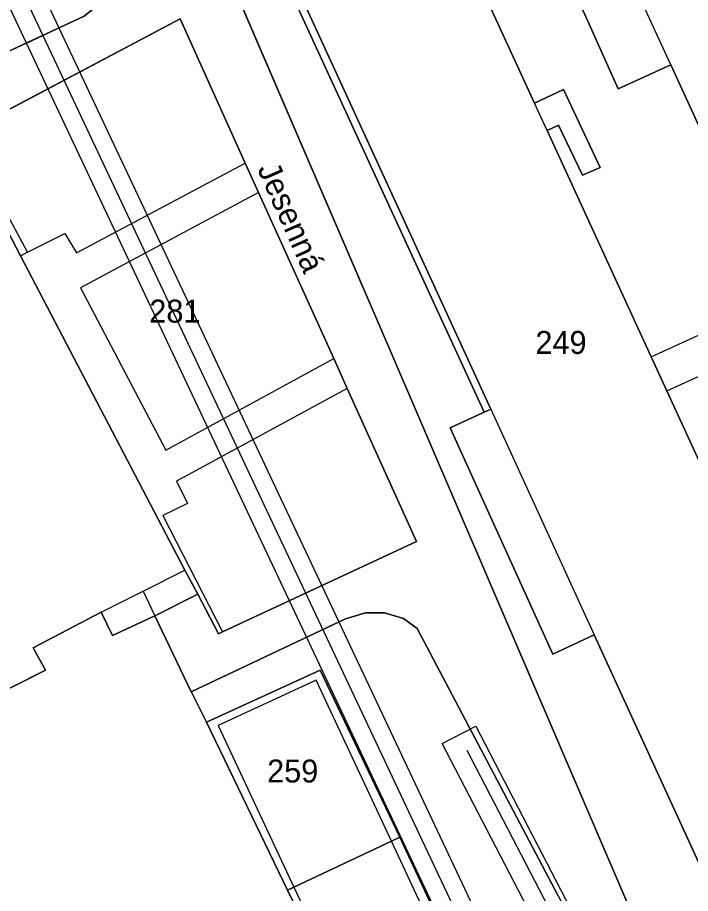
# Model space of a CAD drawing. Extents: x -264070 to -262271, y -1238894 to -1238141.
# Drawn here: x -263503.5 to -263444.9, y -1238650.2 to -1238573.9 of the extents above; entities that cross this region are included whole.
import ezdxf

# ---------------------------------------------------------------- set-up
doc = ezdxf.new("R2010")
doc.units = 0
for name, color, linetype in [('body_kn', 7, 'Continuous'), ('kladpar_druhypozemkov', 7, 'Continuous'), ('kladpar_hranice', 7, 'Continuous'), ('kladpar_parcelnecisla', 7, 'Continuous'), ('kladpar_plochy', 7, 'Continuous'), ('popisy', 7, 'Continuous'), ('tarchy_linie', 7, 'Continuous'), ('zappar_hrandruhpozemk', 7, 'Continuous')]:
    doc.layers.add(name, color=color, linetype=linetype)

msp = doc.modelspace()

# ---------------------------------------------------------------- linework, layer by layer
at = {"layer": 'body_kn'}
for p, q in [((-263489.38, -1238574.06), (-263489.38, -1238574.06)), ((-263489.38, -1238574.06), (-263489.38, -1238574.06)), ((-263499.93, -1238574.86), (-263499.93, -1238574.86)), ((-263502.75, -1238576.17), (-263502.75, -1238576.17)), ((-263501.34, -1238575.51), (-263501.34, -1238575.51)), ((-263501.34, -1238575.51), (-263501.34, -1238575.51)), ((-263446.62, -1238578.06), (-263446.62, -1238578.06)), ((-263446.62, -1238578.06), (-263446.62, -1238578.06)), ((-263455.97, -1238580.21), (-263455.97, -1238580.21)), ((-263451.19, -1238580.16), (-263451.19, -1238580.16)), ((-263458.49, -1238581.41), (-263458.49, -1238581.41)), ((-263457.4, -1238583.79), (-263457.4, -1238583.79)), ((-263457.4, -1238583.79), (-263457.4, -1238583.79)), ((-263456.41, -1238583.32), (-263456.41, -1238583.32)), ((-263483.7, -1238586.62), (-263483.7, -1238586.62)), ((-263454.31, -1238587.67), (-263454.31, -1238587.67)), ((-263452.76, -1238587.01), (-263452.76, -1238587.01)), ((-263482.53, -1238589.19), (-263482.53, -1238589.19)), ((-263482.53, -1238589.19), (-263482.53, -1238589.19)), ((-263499.41, -1238592.75), (-263499.41, -1238592.75)), ((-263502.67, -1238594.38), (-263502.67, -1238594.38)), ((-263502.67, -1238594.38), (-263502.67, -1238594.38)), ((-263498.39, -1238594.43), (-263498.39, -1238594.43)), ((-263503.28, -1238594.69), (-263503.28, -1238594.69)), ((-263503.28, -1238594.69), (-263503.28, -1238594.69)), ((-263498.05, -1238597.49), (-263498.05, -1238597.49)), ((-263475.99, -1238603.64), (-263475.99, -1238603.64)), ((-263470.95, -1238603.2), (-263470.95, -1238603.2)), ((-263448.33, -1238603.49), (-263448.33, -1238603.49)), ((-263448.33, -1238603.49), (-263448.33, -1238603.49)), ((-263474.81, -1238606.25), (-263474.81, -1238606.25)), ((-263474.81, -1238606.25), (-263474.81, -1238606.25)), ((-263446.96, -1238606.47), (-263446.96, -1238606.47)), ((-263446.96, -1238606.47), (-263446.96, -1238606.47)), ((-263462.31, -1238608.07), (-263462.31, -1238608.07)), ((-263462.31, -1238608.07), (-263462.31, -1238608.07)), ((-263462.89, -1238608.33), (-263462.89, -1238608.33)), ((-263465.85, -1238609.69), (-263465.85, -1238609.69)), ((-263490.62, -1238611.62), (-263490.62, -1238611.62)), ((-263489.69, -1238614.34), (-263489.69, -1238614.34)), ((-263488.74, -1238616.26), (-263488.74, -1238616.26)), ((-263490.87, -1238617.33), (-263490.87, -1238617.33)), ((-263468.78, -1238619.57), (-263468.78, -1238619.57)), ((-263488.96, -1238622.07), (-263488.96, -1238622.07)), ((-263492.58, -1238623.9), (-263492.58, -1238623.9)), ((-263487.82, -1238624.16), (-263487.82, -1238624.16)), ((-263496.26, -1238625.73), (-263496.26, -1238625.73)), ((-263496.26, -1238625.73), (-263496.26, -1238625.73)), ((-263473.23, -1238625.78), (-263473.23, -1238625.78)), ((-263471.56, -1238625.78), (-263471.56, -1238625.78)), ((-263491.57, -1238626.06), (-263491.57, -1238626.06)), ((-263474.97, -1238626.31), (-263474.97, -1238626.31)), ((-263469.91, -1238626.29), (-263469.91, -1238626.29)), ((-263468.71, -1238627.16), (-263468.71, -1238627.16)), ((-263495.25, -1238627.76), (-263495.25, -1238627.76)), ((-263486.03, -1238627.62), (-263486.03, -1238627.62)), ((-263485.68, -1238627.46), (-263485.68, -1238627.46)), ((-263453.28, -1238627.72), (-263453.28, -1238627.72)), ((-263502.17, -1238628.83), (-263502.17, -1238628.83)), ((-263456.9, -1238629.38), (-263456.9, -1238629.38)), ((-263501.1, -1238630.8), (-263501.1, -1238630.8)), ((-263477.18, -1238630.78), (-263477.18, -1238630.78)), ((-263477.18, -1238630.78), (-263477.18, -1238630.78)), ((-263477.51, -1238631.66), (-263477.51, -1238631.66)), ((-263488.42, -1238632.66), (-263488.42, -1238632.66)), ((-263488.42, -1238632.66), (-263488.42, -1238632.66)), ((-263487.08, -1238635.33), (-263487.08, -1238635.33)), ((-263486.06, -1238635.6), (-263486.06, -1238635.6)), ((-263463.61, -1238635.65), (-263463.61, -1238635.65)), ((-263466.54, -1238637.17), (-263466.54, -1238637.17)), ((-263464.38, -1238637.74), (-263464.38, -1238637.74)), ((-263470.23, -1238645.33), (-263470.23, -1238645.33)), ((-263470.96, -1238645.68), (-263470.96, -1238645.68)), ((-263470.96, -1238645.68), (-263470.96, -1238645.68)), ((-263480.01, -1238649.94), (-263480.01, -1238649.94)), ((-263479.46, -1238649.68), (-263479.46, -1238649.68)), ((-263479.46, -1238649.68), (-263479.46, -1238649.68))]:
    msp.add_line(p, q, dxfattribs=at)
at = {"layer": 'kladpar_druhypozemkov'}
for p, q in [((-263489.96, -1238598.36), (-263489.96, -1238598.36)), ((-263456.18, -1238600.74), (-263456.18, -1238600.74)), ((-263479.6, -1238638.62), (-263479.6, -1238638.62))]:
    msp.add_line(p, q, dxfattribs=at)
at = {"layer": 'kladpar_hranice'}
for points in [[(-263430.29, -1238614.92), (-263433.51, -1238607.82), (-263433.05, -1238607.61), (-263435.9, -1238601.4), (-263437.27, -1238598.43), (-263446.62, -1238578.06), (-263451.19, -1238580.16), (-263459.84, -1238560.91), (-263457.19, -1238559.75), (-263458.83, -1238556.06), (-263457.05, -1238555.33), (-263459.83, -1238549.28), (-263460.42, -1238547.97), (-263416.38, -1238527.81), (-263415.91, -1238528.86), (-263415.77, -1238529.17)], [(-263506.27, -1238536.71), (-263500.76, -1238534.18), (-263491, -1238556.66), (-263490.98, -1238556.7), (-263470.95, -1238603.2), (-263447.72, -1238657.32), (-263439.61, -1238675.92), (-263432.36, -1238692.6), (-263431.35, -1238693.86)], [(-263503.62, -1238539.88), (-263500.53, -1238547.19), (-263499.77, -1238548.96), (-263494.41, -1238561.92), (-263493.53, -1238563.82), (-263493.15, -1238564.97), (-263492.96, -1238566.11), (-263492.96, -1238567.19), (-263493.22, -1238568.27), (-263493.6, -1238569.35), (-263494.24, -1238570.42), (-263495.12, -1238571.56), (-263496.39, -1238572.77), (-263497.73, -1238573.84), (-263514.63, -1238581.67)], [(-263514.63, -1238581.67), (-263497.73, -1238573.84), (-263496.39, -1238572.77), (-263495.12, -1238571.56), (-263494.24, -1238570.42), (-263493.6, -1238569.35), (-263493.22, -1238568.27), (-263492.96, -1238567.19), (-263492.96, -1238566.11), (-263493.15, -1238564.97), (-263493.53, -1238563.82), (-263494.41, -1238561.92), (-263499.77, -1238548.96), (-263500.53, -1238547.19), (-263503.62, -1238539.88)], [(-263433.5, -1238655.14), (-263436.64, -1238648.31), (-263442.57, -1238651.04), (-263453.28, -1238627.72), (-263456.9, -1238629.38), (-263465.85, -1238609.69), (-263462.89, -1238608.33), (-263462.31, -1238608.07), (-263485.72, -1238557.13), (-263472.47, -1238551.04), (-263458.49, -1238581.41), (-263455.97, -1238580.21), (-263452.76, -1238587.01), (-263454.31, -1238587.67), (-263456.41, -1238583.32), (-263457.4, -1238583.79), (-263448.33, -1238603.49), (-263446.96, -1238606.47), (-263430.66, -1238641.88), (-263429.6, -1238641.39), (-263431.76, -1238636.72), (-263430.57, -1238636.18), (-263427.76, -1238642.26)], [(-263430.66, -1238641.88), (-263446.96, -1238606.47), (-263448.33, -1238603.49), (-263457.4, -1238583.79), (-263456.41, -1238583.32), (-263454.31, -1238587.67), (-263452.76, -1238587.01), (-263455.97, -1238580.21), (-263458.49, -1238581.41), (-263472.47, -1238551.04)], [(-263491, -1238556.66), (-263487.31, -1238555.22), (-263481.37, -1238568.14), (-263462.89, -1238608.33), (-263465.85, -1238609.69), (-263456.9, -1238629.38), (-263453.28, -1238627.72), (-263442.57, -1238651.04), (-263436.64, -1238648.31), (-263433.5, -1238655.14)], [(-263447.72, -1238657.32), (-263470.95, -1238603.2), (-263490.98, -1238556.7), (-263491, -1238556.66)], [(-263485.72, -1238557.13), (-263462.31, -1238608.07), (-263462.89, -1238608.33), (-263481.37, -1238568.14)], [(-263459.84, -1238560.91), (-263451.19, -1238580.16), (-263446.62, -1238578.06), (-263437.27, -1238598.43)], [(-263489.38, -1238574.06), (-263483.7, -1238586.62), (-263482.53, -1238589.19), (-263475.99, -1238603.64), (-263474.81, -1238606.25), (-263468.78, -1238619.57), (-263485.68, -1238627.46), (-263486.03, -1238627.62), (-263487.82, -1238624.16), (-263488.96, -1238622.07), (-263503.28, -1238594.69), (-263507.16, -1238587.27), (-263508.77, -1238584.33), (-263508.25, -1238584.05), (-263489.38, -1238574.06)], [(-263456.44, -1238650.44), (-263468.71, -1238627.16), (-263469.91, -1238626.29), (-263471.56, -1238625.78), (-263473.23, -1238625.78), (-263474.97, -1238626.31), (-263488.42, -1238632.66), (-263491.57, -1238626.06), (-263487.82, -1238624.16), (-263486.03, -1238627.62), (-263485.68, -1238627.46), (-263468.78, -1238619.57), (-263474.81, -1238606.25), (-263475.99, -1238603.64), (-263482.53, -1238589.19), (-263483.7, -1238586.62), (-263489.38, -1238574.06), (-263508.25, -1238584.05)], [(-263507.16, -1238587.27), (-263503.28, -1238594.69), (-263488.96, -1238622.07), (-263487.82, -1238624.16), (-263491.57, -1238626.06), (-263495.25, -1238627.76), (-263496.26, -1238625.73), (-263502.17, -1238628.83), (-263501.1, -1238630.8), (-263506.87, -1238633.7), (-263511.61, -1238624.68), (-263521.15, -1238606.2), (-263526.02, -1238597), (-263520.05, -1238593.89), (-263518.9, -1238595.99), (-263513.44, -1238593.22), (-263514.65, -1238591.12), (-263510.78, -1238589.16), (-263507.16, -1238587.27)], [(-263506.87, -1238633.7), (-263501.1, -1238630.8), (-263502.17, -1238628.83), (-263496.26, -1238625.73), (-263495.25, -1238627.76), (-263491.57, -1238626.06), (-263488.42, -1238632.66), (-263474.97, -1238626.31), (-263473.23, -1238625.78), (-263471.56, -1238625.78), (-263469.91, -1238626.29), (-263468.71, -1238627.16), (-263456.44, -1238650.44), (-263455.28, -1238652.62), (-263451.46, -1238659.87), (-263451.17, -1238661.43), (-263451.05, -1238663.23), (-263451.29, -1238664.22), (-263451.62, -1238665.5), (-263500.65, -1238688.35), (-263558.88, -1238715.6)], [(-263505.32, -1238680.52), (-263494.53, -1238675.41), (-263481, -1238669.15), (-263480.31, -1238670.68), (-263479.3, -1238670.18), (-263462.22, -1238662.34), (-263464.83, -1238656.82), (-263465.96, -1238654.48), (-263470.23, -1238645.33), (-263477.18, -1238630.78), (-263487.08, -1238635.33), (-263480.01, -1238649.94), (-263478.94, -1238652.16), (-263480.02, -1238652.73), (-263478.51, -1238655.84), (-263483.84, -1238658.37), (-263484.53, -1238656.97), (-263485.29, -1238657.35), (-263499.83, -1238664.3), (-263510.88, -1238669.47)], [(-263477.18, -1238630.78), (-263470.23, -1238645.33), (-263470.96, -1238645.68), (-263479.46, -1238649.68), (-263480.01, -1238649.94), (-263487.08, -1238635.33), (-263477.18, -1238630.78)], [(-263470.96, -1238645.68), (-263470.23, -1238645.33), (-263465.96, -1238654.48), (-263464.83, -1238656.82), (-263462.22, -1238662.34), (-263479.3, -1238670.18), (-263479.7, -1238669.33), (-263480.32, -1238667.98), (-263484.42, -1238659.22), (-263484.97, -1238658.02), (-263485.29, -1238657.35), (-263484.53, -1238656.97), (-263483.84, -1238658.37), (-263478.51, -1238655.84), (-263480.02, -1238652.73), (-263478.94, -1238652.16), (-263480.01, -1238649.94), (-263479.46, -1238649.68), (-263470.96, -1238645.68)]]:
    msp.add_lwpolyline(points, dxfattribs=at)
at = {"layer": 'kladpar_plochy'}
for p, q in [((-263490.98, -1238556.7), (-263470.95, -1238603.2)), ((-263514.63, -1238581.67), (-263497.73, -1238573.84)), ((-263489.38, -1238574.06), (-263508.25, -1238584.05)), ((-263483.7, -1238586.62), (-263489.38, -1238574.06)), ((-263482.53, -1238589.19), (-263483.7, -1238586.62)), ((-263475.99, -1238603.64), (-263482.53, -1238589.19)), ((-263474.81, -1238606.25), (-263475.99, -1238603.64)), ((-263470.95, -1238603.2), (-263447.72, -1238657.32)), ((-263468.78, -1238619.57), (-263474.81, -1238606.25)), ((-263485.68, -1238627.46), (-263468.78, -1238619.57)), ((-263491.57, -1238626.06), (-263487.82, -1238624.16)), ((-263487.82, -1238624.16), (-263486.03, -1238627.62)), ((-263502.17, -1238628.83), (-263496.26, -1238625.73)), ((-263496.26, -1238625.73), (-263495.25, -1238627.76)), ((-263474.97, -1238626.31), (-263473.23, -1238625.78)), ((-263473.23, -1238625.78), (-263474.97, -1238626.31)), ((-263473.23, -1238625.78), (-263471.56, -1238625.78)), ((-263471.56, -1238625.78), (-263473.23, -1238625.78)), ((-263471.56, -1238625.78), (-263469.91, -1238626.29)), ((-263469.91, -1238626.29), (-263471.56, -1238625.78)), ((-263495.25, -1238627.76), (-263491.57, -1238626.06)), ((-263491.57, -1238626.06), (-263488.42, -1238632.66)), ((-263488.42, -1238632.66), (-263491.57, -1238626.06)), ((-263488.42, -1238632.66), (-263474.97, -1238626.31)), ((-263474.97, -1238626.31), (-263488.42, -1238632.66)), ((-263469.91, -1238626.29), (-263468.71, -1238627.16)), ((-263468.71, -1238627.16), (-263469.91, -1238626.29)), ((-263468.71, -1238627.16), (-263456.44, -1238650.44)), ((-263456.44, -1238650.44), (-263468.71, -1238627.16)), ((-263486.03, -1238627.62), (-263485.68, -1238627.46)), ((-263501.1, -1238630.8), (-263502.17, -1238628.83)), ((-263506.87, -1238633.7), (-263501.1, -1238630.8)), ((-263477.18, -1238630.78), (-263487.08, -1238635.33)), ((-263470.23, -1238645.33), (-263477.18, -1238630.78)), ((-263487.08, -1238635.33), (-263480.01, -1238649.94)), ((-263465.96, -1238654.48), (-263470.23, -1238645.33)), ((-263480.01, -1238649.94), (-263478.94, -1238652.16))]:
    msp.add_line(p, q, dxfattribs=at)
for points in [[(-263503.62, -1238539.88), (-263500.53, -1238547.19), (-263499.77, -1238548.96), (-263494.41, -1238561.92), (-263493.53, -1238563.82), (-263493.15, -1238564.97), (-263492.96, -1238566.11), (-263492.96, -1238567.19), (-263493.22, -1238568.27), (-263493.6, -1238569.35), (-263494.24, -1238570.42), (-263495.12, -1238571.56), (-263496.39, -1238572.77), (-263497.73, -1238573.84), (-263514.63, -1238581.67)], [(-263430.66, -1238641.88), (-263446.96, -1238606.47), (-263448.33, -1238603.49), (-263457.4, -1238583.79), (-263456.41, -1238583.32), (-263454.31, -1238587.67), (-263452.76, -1238587.01), (-263455.97, -1238580.21), (-263458.49, -1238581.41), (-263472.47, -1238551.04)], [(-263472.47, -1238551.04), (-263458.49, -1238581.41), (-263455.97, -1238580.21), (-263452.76, -1238587.01), (-263454.31, -1238587.67), (-263456.41, -1238583.32), (-263457.4, -1238583.79), (-263448.33, -1238603.49), (-263446.96, -1238606.47), (-263430.66, -1238641.88), (-263429.6, -1238641.39), (-263431.76, -1238636.72), (-263430.57, -1238636.18), (-263427.76, -1238642.26), (-263428.97, -1238642.82), (-263430.01, -1238643.29), (-263429.26, -1238644.92), (-263433.65, -1238646.94), (-263430.51, -1238653.77)], [(-263447.72, -1238657.32), (-263470.95, -1238603.2), (-263490.98, -1238556.7), (-263491, -1238556.66), (-263487.31, -1238555.22), (-263481.37, -1238568.14), (-263462.89, -1238608.33), (-263465.85, -1238609.69), (-263456.9, -1238629.38), (-263453.28, -1238627.72), (-263442.57, -1238651.04), (-263436.64, -1238648.31), (-263433.5, -1238655.14)], [(-263485.72, -1238557.13), (-263462.31, -1238608.07), (-263462.89, -1238608.33), (-263481.37, -1238568.14)], [(-263433.5, -1238655.14), (-263436.64, -1238648.31), (-263442.57, -1238651.04), (-263453.28, -1238627.72), (-263456.9, -1238629.38), (-263465.85, -1238609.69), (-263462.89, -1238608.33), (-263462.31, -1238608.07), (-263485.72, -1238557.13)], [(-263389.34, -1238587.86), (-263423.21, -1238603.17), (-263421.51, -1238606.92), (-263420.97, -1238606.68), (-263420.38, -1238607.97), (-263420.91, -1238608.26), (-263420.75, -1238608.61), (-263420, -1238610.28), (-263430.29, -1238614.92), (-263433.51, -1238607.82), (-263433.05, -1238607.61), (-263435.9, -1238601.4), (-263437.27, -1238598.43), (-263446.62, -1238578.06), (-263451.19, -1238580.16), (-263459.84, -1238560.91)], [(-263459.84, -1238560.91), (-263451.19, -1238580.16), (-263446.62, -1238578.06), (-263437.27, -1238598.43)]]:
    msp.add_lwpolyline(points, dxfattribs=at)
for points in [[(-263489.38, -1238574.06), (-263483.7, -1238586.62), (-263482.53, -1238589.19), (-263475.99, -1238603.64), (-263474.81, -1238606.25), (-263468.78, -1238619.57), (-263485.68, -1238627.46), (-263486.03, -1238627.62), (-263487.82, -1238624.16), (-263488.96, -1238622.07), (-263503.28, -1238594.69), (-263507.16, -1238587.27), (-263508.77, -1238584.33), (-263508.25, -1238584.05)], [(-263507.16, -1238587.27), (-263503.28, -1238594.69), (-263488.96, -1238622.07), (-263487.82, -1238624.16), (-263491.57, -1238626.06), (-263495.25, -1238627.76), (-263496.26, -1238625.73), (-263502.17, -1238628.83), (-263501.1, -1238630.8), (-263506.87, -1238633.7), (-263511.61, -1238624.68), (-263521.15, -1238606.2), (-263526.02, -1238597), (-263520.05, -1238593.89), (-263518.9, -1238595.99), (-263513.44, -1238593.22), (-263514.65, -1238591.12), (-263510.78, -1238589.16)], [(-263477.18, -1238630.78), (-263470.23, -1238645.33), (-263470.96, -1238645.68), (-263479.46, -1238649.68), (-263480.01, -1238649.94), (-263487.08, -1238635.33)], [(-263470.96, -1238645.68), (-263470.23, -1238645.33), (-263465.96, -1238654.48), (-263464.83, -1238656.82), (-263462.22, -1238662.34), (-263479.3, -1238670.18), (-263479.7, -1238669.33), (-263480.32, -1238667.98), (-263484.42, -1238659.22), (-263484.97, -1238658.02), (-263485.29, -1238657.35), (-263484.53, -1238656.97), (-263483.84, -1238658.37), (-263478.51, -1238655.84), (-263480.02, -1238652.73), (-263478.94, -1238652.16), (-263480.01, -1238649.94), (-263479.46, -1238649.68)]]:
    msp.add_lwpolyline(points, close=True, dxfattribs=at)
at = {"layer": 'tarchy_linie'}
for points in [[(-263510.77, -1238551.88), (-263499.93, -1238574.86), (-263501.34, -1238575.51), (-263502.75, -1238576.17), (-263512.27, -1238555.98)], [(-263651.39, -1238621.79), (-263634.28, -1238612.66), (-263633.98, -1238612.67), (-263633.77, -1238612.82), (-263624.03, -1238608.06), (-263624.37, -1238607.36), (-263623.97, -1238607.16), (-263609.63, -1238599.24), (-263559.99, -1238575.98), (-263511.52, -1238553.93), (-263501.34, -1238575.51)], [(-263461.78, -1238663.04), (-263502.75, -1238576.17), (-263501.34, -1238575.51), (-263499.93, -1238574.86), (-263457.65, -1238664.53)], [(-263501.34, -1238575.51), (-263459.71, -1238663.79), (-263453.43, -1238678.93), (-263446.57, -1238674.87)], [(-263450.48, -1238668.09), (-263466.54, -1238637.17), (-263463.61, -1238635.65), (-263445.94, -1238669.71)], [(-263464.38, -1238637.74), (-263448.21, -1238668.9), (-263480.4, -1238684.12), (-263521.15, -1238703.15), (-263561.94, -1238722.36)]]:
    msp.add_lwpolyline(points, dxfattribs=at)
at = {"layer": 'zappar_hrandruhpozemk'}
for p, q in [((-263446.62, -1238578.06), (-263455.39, -1238558.95)), ((-263457.4, -1238583.79), (-263458.49, -1238581.41)), ((-263502.67, -1238594.38), (-263508.25, -1238584.05)), ((-263498.39, -1238594.43), (-263483.7, -1238586.62)), ((-263482.53, -1238589.19), (-263498.05, -1238597.49)), ((-263498.05, -1238597.49), (-263490.62, -1238611.62)), ((-263448.33, -1238603.49), (-263437.27, -1238598.43)), ((-263446.96, -1238606.47), (-263435.9, -1238601.4)), ((-263490.62, -1238611.62), (-263475.99, -1238603.64)), ((-263474.81, -1238606.25), (-263489.69, -1238614.34)), ((-263462.31, -1238608.07), (-263453.28, -1238627.72)), ((-263492.58, -1238623.9), (-263488.96, -1238622.07)), ((-263496.26, -1238625.73), (-263492.58, -1238623.9)), ((-263492.58, -1238623.9), (-263491.57, -1238626.06)), ((-263477.51, -1238631.66), (-263486.06, -1238635.6)), ((-263470.96, -1238645.68), (-263477.51, -1238631.66)), ((-263488.42, -1238632.66), (-263487.08, -1238635.33)), ((-263486.06, -1238635.6), (-263479.46, -1238649.68))]:
    msp.add_line(p, q, dxfattribs=at)
for points in [[(-263503.28, -1238594.69), (-263502.67, -1238594.38), (-263499.41, -1238592.75), (-263498.39, -1238594.43)], [(-263489.69, -1238614.34), (-263488.74, -1238616.26), (-263490.87, -1238617.33), (-263485.68, -1238627.46)], [(-263468.35, -1238664.02), (-263468.21, -1238664.32), (-263463.32, -1238662.05), (-263470.96, -1238645.68)], [(-263479.46, -1238649.68), (-263478.43, -1238651.89), (-263476.64, -1238655.7)]]:
    msp.add_lwpolyline(points, dxfattribs=at)

# ---------------------------------------------------------------- texts
at = {"layer": 'kladpar_parcelnecisla'}
for s, p in [('281', (-263492.058, -1238600.52)), ('249', (-263458.416, -1238603.25)), ('259', (-263481.791, -1238640.57))]:
    msp.add_text(s, height=2, dxfattribs=at).set_placement(p)
at = {"layer": 'popisy'}
msp.add_text('Jesenná', height=2, rotation=294, dxfattribs=at).set_placement((-263482.672, -1238587.129))

doc.saveas('drawing.dxf')
